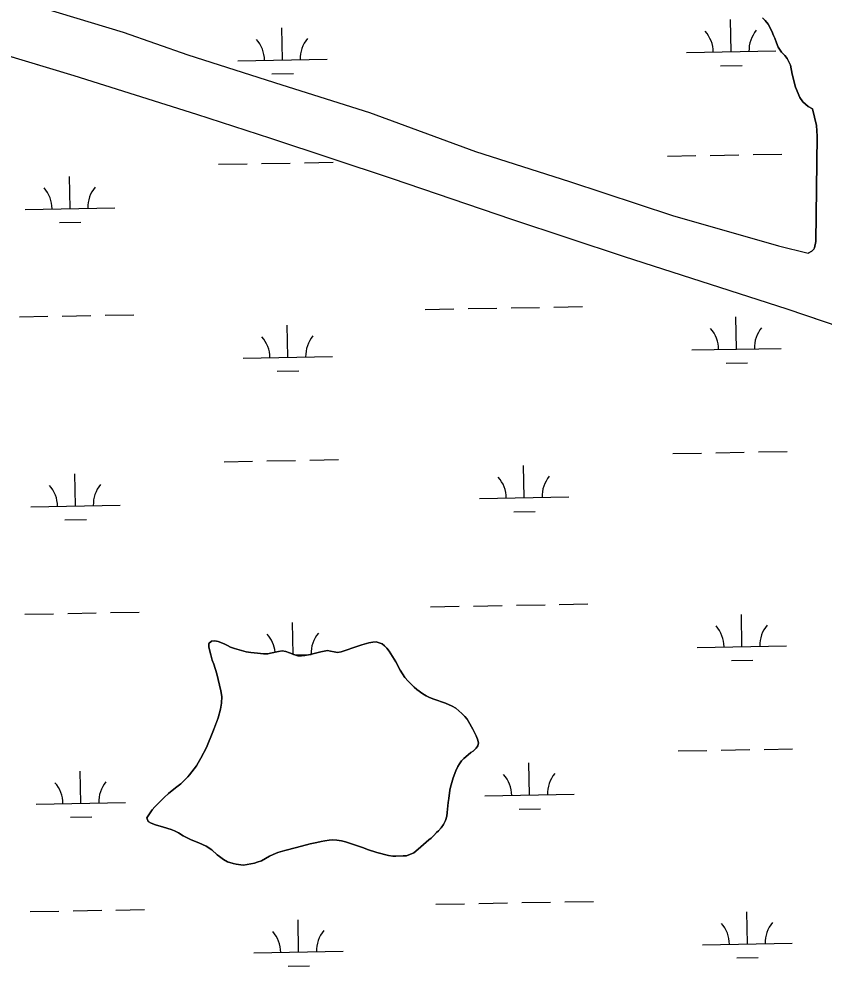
# Model space of a CAD drawing. Extents: x 3957609 to 3995875, y 234277 to 260273.
# Drawn here: x 3981839 to 3982739, y 241570 to 242629 of the extents above; entities that cross this region are included whole.
import ezdxf

# ---------------------------------------------------------------- set-up
doc = ezdxf.new("R2010")
doc.units = 0
doc.layers.add('V-TOPO-SHOR', color=7, linetype='Continuous')
doc.layers.add('V-WETL-SWMP', color=7, linetype='Continuous')

msp = doc.modelspace()

# ---------------------------------------------------------------- linework, layer by layer
at = {"layer": 'V-TOPO-SHOR'}
for points in [[(3980988.465, 242934.848), (3981095.706, 242896.002), (3981192.128, 242866.715), (3981314.767, 242825.716), (3981442.812, 242781.537), (3981482.037, 242764.268), (3981495.64, 242759.513), (3981511.645, 242754.565), (3981564.059, 242737.536), (3981701.492, 242694.583), (3981811.929, 242657.545), (3981955.557, 242614.211), (3982027.585, 242588.646), (3982132.813, 242554.991), (3982231.038, 242524.112), (3982349.287, 242480.499), (3982454.515, 242447.043), (3982569.951, 242409.02), (3982688.17, 242375.003), (3982721.57, 242366.71)], [(3980930.721, 242875.612), (3981088.559, 242827.324), (3981204.191, 242790.3), (3981345.222, 242747.559), (3981460.068, 242706.336), (3981597.915, 242659.388), (3981744.154, 242612.663), (3981900.388, 242565.571), (3982037.426, 242522.217), (3982120.048, 242495.487), (3982256.292, 242450.531), (3982389.536, 242404.967), (3982515.775, 242362.981), (3982697.627, 242304.773), (3982837.074, 242257.231)], [(3982670.473, 242630.081), (3982673.496, 242627.077), (3982676.824, 242623.169), (3982680.764, 242615.344), (3982682.589, 242610.527), (3982684.104, 242607.516), (3982685.929, 242602.097), (3982687.752, 242597.28), (3982691.688, 242591.567), (3982695.315, 242587.96), (3982698.039, 242584.653), (3982701.678, 242577.128), (3982703.517, 242567.187), (3982707.48, 242552.429), (3982712.336, 242540.991), (3982715.666, 242536.178), (3982721.411, 242531.073), (3982726.242, 242528.373)], [(3982726.242, 242528.373), (3982730.694, 242509.602), (3982731.53, 242497.811)], [(3982731.53, 242497.811), (3982729.889, 242379.887), (3982728.712, 242372.689), (3982727.915, 242371.488), (3982725.525, 242369.082), (3982721.57, 242366.71)], [(3982065.85, 241871.078), (3982064.769, 241877.351), (3982060.03, 241896.275), (3982056.7, 241907.115), (3982055.09, 241911.686), (3982054.334, 241914.768), (3982053.37, 241917.637), (3982051.109, 241926.354), (3982051.416, 241930.396), (3982054.281, 241932.745), (3982057.896, 241933.397), (3982061.727, 241932.664), (3982068.439, 241929.917), (3982071.955, 241927.906), (3982075.365, 241926.214), (3982079.838, 241924.631), (3982092.828, 241920.842), (3982098.149, 241920.113), (3982105.598, 241919.499), (3982112.516, 241918.561), (3982117.195, 241918.895), (3982120.386, 241919.435), (3982128.996, 241921.483), (3982133.25, 241922.135), (3982137.295, 241921.191), (3982141.45, 241919.818), (3982146.242, 241917.811), (3982150.607, 241916.654), (3982154.758, 241916.456), (3982158.692, 241916.894), (3982164.752, 241917.975), (3982169.11, 241918.946), (3982176.657, 241920.99), (3982180.274, 241921.746), (3982183.889, 241922.288), (3982187.188, 241921.766), (3982191.233, 241920.822), (3982195.277, 241920.408), (3982199.212, 241921.058), (3982218.979, 241927.607), (3982222.379, 241928.895), (3982230.139, 241930.939), (3982234.712, 241931.803), (3982238.222, 241932.029), (3982241.628, 241931.187), (3982245.249, 241929.815), (3982247.702, 241927.802), (3982250.262, 241925.256), (3982252.933, 241921.86), (3982260.523, 241909.755), (3982265.34, 241900.301), (3982270.47, 241892.445), (3982274.312, 241887.988), (3982280.716, 241881.623), (3982283.808, 241878.869), (3982290.739, 241873.89), (3982294.468, 241871.772), (3982297.878, 241870.081), (3982302.99, 241867.967), (3982315.77, 241863.433), (3982323.335, 241860.052), (3982327.384, 241857.83), (3982334.316, 241851.999), (3982337.411, 241848.712), (3982339.973, 241845.634), (3982341.789, 241843.086)], [(3982341.789, 241843.086), (3982346.498, 241834.482), (3982350.137, 241827.155), (3982351.849, 241823.222), (3982352.82, 241819.077), (3982352.191, 241815.989), (3982350.391, 241813.112), (3982346.891, 241810.017), (3982344.341, 241808.411), (3982338.504, 241803.713), (3982336.276, 241801.579), (3982333.946, 241798.913), (3982331.615, 241795.82), (3982329.708, 241792.73), (3982327.382, 241788.042), (3982324.535, 241780.055), (3982322.847, 241774.73), (3982321.588, 241769.727), (3982320.853, 241766.108), (3982319.499, 241756.847), (3982318.979, 241752.589), (3982317.951, 241741.098), (3982317.324, 241737.159), (3982315.743, 241732.154), (3982313.627, 241727.999), (3982310.979, 241724.054), (3982308.012, 241720.853), (3982305.783, 241718.719), (3982303.027, 241715.627), (3982300.057, 241712.745), (3982297.299, 241710.609), (3982285.521, 241700.254), (3982280.321, 241696.302), (3982272.456, 241692.98), (3982268.627, 241692.97), (3982260.439, 241692.306), (3982257.033, 241692.402), (3982252.245, 241693.131), (3982238.937, 241696.39), (3982228.607, 241699.869), (3982224.238, 241701.663), (3982211.991, 241705.989), (3982204.217, 241708.412), (3982199.746, 241709.569), (3982194.532, 241710.404), (3982189.635, 241710.814), (3982185.701, 241710.482), (3982180.81, 241709.405), (3982176.983, 241708.756), (3982172.092, 241707.57), (3982164.437, 241706.163), (3982149.449, 241702.182), (3982136.162, 241698.95), (3982128.298, 241696.373), (3982123.09, 241694.336), (3982118.946, 241692.302), (3982110.025, 241687.381), (3982105.456, 241685.771), (3982102.161, 241684.698), (3982094.082, 241682.971), (3982090.148, 241682.32), (3982086.848, 241682.629), (3982081.953, 241683.36), (3982078.333, 241684.2), (3982072.158, 241686.201), (3982067.787, 241688.743), (3982062.991, 241691.919), (3982060.644, 241693.828), (3982054.776, 241699.341), (3982048.272, 241703.789), (3982040.176, 241707.381), (3982031.657, 241710.548), (3982022.6, 241715.307), (3982017.484, 241718.377), (3982012.901, 241720.81), (3982009.28, 241722.182), (3982000.656, 241724.923), (3981991.712, 241727.448), (3981986.601, 241729.242), (3981983.402, 241731.359), (3981982.007, 241735.292), (3981984.125, 241738.808), (3981988.044, 241744.245), (3981990.693, 241747.444), (3982001.193, 241758.008), (3982006.18, 241762.491), (3982014.14, 241768.686), (3982019.977, 241773.493), (3982024.431, 241777.654), (3982027.614, 241781.069), (3982029.627, 241783.522), (3982037.362, 241793.651), (3982039.48, 241796.848), (3982042.443, 241801.858), (3982048.577, 241813.791), (3982055.76, 241831.367), (3982059.77, 241842.123), (3982061.562, 241847.235), (3982064.3, 241856.82), (3982065.449, 241863.632), (3982065.85, 241871.078)]]:
    msp.add_lwpolyline(points, dxfattribs=at)
at = {"layer": 'V-WETL-SWMP'}
for p, q in [((3982635.311, 242592.147), (3982634.656, 242628.141)), ((3982133.486, 242583.022), (3982132.831, 242619.016)), ((3981744.155, 242612.664), (3981900.389, 242565.571)), ((3982083.494, 242582.113), (3982183.477, 242583.931)), ((3982585.319, 242591.238), (3982685.302, 242593.056)), ((3982623.593, 242576.5), (3982647.589, 242576.936)), ((3981900.389, 242565.571), (3982037.425, 242522.217)), ((3982121.768, 242567.375), (3982145.764, 242567.812)), ((3982037.425, 242522.217), (3982120.049, 242495.487)), ((3982120.049, 242495.487), (3982256.291, 242450.532)), ((3982612.006, 242476.272), (3982644, 242476.854)), ((3982659.998, 242477.145), (3982691.992, 242477.726)), ((3982062.188, 242466.274), (3982094.183, 242466.856)), ((3982110.18, 242467.147), (3982142.175, 242467.729)), ((3982158.172, 242468.02), (3982190.167, 242468.602)), ((3982564.013, 242475.399), (3982596.008, 242475.981)), ((3981895.996, 242416.815), (3981895.341, 242452.809)), ((3982256.291, 242450.532), (3982389.537, 242404.968)), ((3981846.004, 242415.906), (3981945.988, 242417.724)), ((3982389.537, 242404.968), (3982515.776, 242362.981)), ((3981884.278, 242401.168), (3981908.275, 242401.605)), ((3982515.776, 242362.981), (3982697.627, 242304.773)), ((3981887.337, 242296.567), (3981919.331, 242297.148)), ((3981935.329, 242297.439), (3981967.323, 242298.021)), ((3982293.178, 242303.946), (3982325.172, 242304.528)), ((3982341.17, 242304.819), (3982373.164, 242305.4)), ((3982389.162, 242305.691), (3982421.156, 242306.273)), ((3982437.154, 242306.564), (3982469.148, 242307.146)), ((3982697.627, 242304.773), (3982837.074, 242257.23)), ((3981839.345, 242295.694), (3981871.339, 242296.276)), ((3982139.534, 242250.402), (3982138.879, 242286.396)), ((3982641.359, 242259.527), (3982640.704, 242295.521)), ((3982591.367, 242258.618), (3982691.35, 242260.436)), ((3982089.542, 242249.493), (3982189.525, 242251.311)), ((3982629.641, 242243.88), (3982653.637, 242244.316)), ((3982127.816, 242234.755), (3982151.812, 242235.192)), ((3982570.061, 242142.779), (3982602.056, 242143.361)), ((3982618.053, 242143.652), (3982650.048, 242144.234)), ((3982666.046, 242144.524), (3982698.04, 242145.106)), ((3982068.236, 242133.654), (3982100.231, 242134.236)), ((3982116.228, 242134.527), (3982148.223, 242135.109)), ((3982164.22, 242135.4), (3982196.215, 242135.982)), ((3982403.869, 242093.32), (3982403.215, 242129.314)), ((3981902.044, 242084.195), (3981901.39, 242120.189)), ((3981852.052, 242083.286), (3981952.036, 242085.104)), ((3982353.877, 242092.411), (3982453.861, 242094.229)), ((3982392.152, 242077.673), (3982416.148, 242078.109)), ((3981890.327, 242068.548), (3981914.323, 242068.985)), ((3982299.226, 241971.326), (3982331.22, 241971.908)), ((3982347.218, 241972.199), (3982379.212, 241972.78)), ((3982395.21, 241973.071), (3982427.204, 241973.653)), ((3982443.202, 241973.944), (3982475.197, 241974.526)), ((3981845.393, 241963.074), (3981877.387, 241963.656)), ((3981893.385, 241963.947), (3981925.379, 241964.528)), ((3981941.377, 241964.819), (3981973.372, 241965.401)), ((3982647.407, 241926.907), (3982646.752, 241962.901)), ((3982145.576, 241918.091), (3982144.927, 241953.776)), ((3982051.416, 241930.397), (3982051.109, 241926.354)), ((3982051.109, 241926.354), (3982053.369, 241917.637)), ((3982054.281, 241932.746), (3982051.416, 241930.397)), ((3982057.896, 241933.396), (3982054.281, 241932.746)), ((3982061.728, 241932.663), (3982057.896, 241933.396)), ((3982068.438, 241929.917), (3982061.728, 241932.663)), ((3982071.955, 241927.906), (3982068.438, 241929.917)), ((3982075.365, 241926.214), (3982071.955, 241927.906)), ((3982079.838, 241924.632), (3982075.365, 241926.214)), ((3982218.979, 241927.608), (3982199.211, 241921.058)), ((3982222.379, 241928.895), (3982218.979, 241927.608)), ((3982230.139, 241930.939), (3982222.379, 241928.895)), ((3982234.711, 241931.804), (3982230.139, 241930.939)), ((3982238.221, 241932.028), (3982234.711, 241931.804)), ((3982241.628, 241931.187), (3982238.221, 241932.028)), ((3982245.249, 241929.815), (3982241.628, 241931.187)), ((3982247.702, 241927.801), (3982245.249, 241929.815)), ((3982250.263, 241925.256), (3982247.702, 241927.801)), ((3982597.415, 241925.998), (3982697.398, 241927.816)), ((3982053.369, 241917.637), (3982054.335, 241914.768)), ((3982092.828, 241920.842), (3982079.838, 241924.632)), ((3982098.149, 241920.113), (3982092.828, 241920.842)), ((3982105.598, 241919.498), (3982098.149, 241920.113)), ((3982112.516, 241918.561), (3982105.598, 241919.498)), ((3982117.196, 241918.895), (3982112.516, 241918.561)), ((3982120.386, 241919.436), (3982117.196, 241918.895)), ((3982128.997, 241921.484), (3982120.386, 241919.436)), ((3982133.25, 241922.135), (3982128.997, 241921.484)), ((3982137.295, 241921.19), (3982133.25, 241922.135)), ((3982141.449, 241919.819), (3982137.295, 241921.19)), ((3982146.242, 241917.812), (3982141.449, 241919.819)), ((3982150.607, 241916.655), (3982146.242, 241917.812)), ((3982146.306, 241917.795), (3982165.512, 241918.144)), ((3982154.757, 241916.455), (3982150.607, 241916.655)), ((3982158.692, 241916.893), (3982154.757, 241916.455)), ((3982164.752, 241917.975), (3982158.692, 241916.893)), ((3982169.111, 241918.946), (3982164.752, 241917.975)), ((3982176.658, 241920.99), (3982169.111, 241918.946)), ((3982180.273, 241921.745), (3982176.658, 241920.99)), ((3982183.888, 241922.288), (3982180.273, 241921.745)), ((3982187.188, 241921.766), (3982183.888, 241922.288)), ((3982191.233, 241920.821), (3982187.188, 241921.766)), ((3982195.277, 241920.408), (3982191.233, 241920.821)), ((3982199.211, 241921.058), (3982195.277, 241920.408)), ((3982252.933, 241921.86), (3982250.263, 241925.256)), ((3982260.523, 241909.755), (3982252.933, 241921.86)), ((3982054.335, 241914.768), (3982055.089, 241911.685)), ((3982055.089, 241911.685), (3982056.699, 241907.115)), ((3982056.699, 241907.115), (3982060.03, 241896.274)), ((3982265.339, 241900.301), (3982260.523, 241909.755)), ((3982635.689, 241911.26), (3982659.685, 241911.696)), ((3982060.03, 241896.274), (3982064.768, 241877.352)), ((3982270.469, 241892.444), (3982265.339, 241900.301)), ((3982274.312, 241887.988), (3982270.469, 241892.444)), ((3982280.715, 241881.624), (3982274.312, 241887.988)), ((3982064.768, 241877.352), (3982065.851, 241871.079)), ((3982283.808, 241878.868), (3982280.715, 241881.624)), ((3982290.738, 241873.889), (3982283.808, 241878.868)), ((3982294.468, 241871.772), (3982290.738, 241873.889)), ((3982065.448, 241863.631), (3982064.299, 241856.819)), ((3982065.851, 241871.079), (3982065.448, 241863.631)), ((3982297.878, 241870.081), (3982294.468, 241871.772)), ((3982302.99, 241867.968), (3982297.878, 241870.081)), ((3982315.77, 241863.433), (3982302.99, 241867.968)), ((3982323.334, 241860.051), (3982315.77, 241863.433)), ((3982064.299, 241856.819), (3982061.562, 241847.236)), ((3982327.383, 241857.83), (3982323.334, 241860.051)), ((3982334.316, 241851.999), (3982327.383, 241857.83)), ((3982337.411, 241848.711), (3982334.316, 241851.999)), ((3982059.769, 241842.124), (3982055.759, 241831.367)), ((3982061.562, 241847.236), (3982059.769, 241842.124)), ((3982339.973, 241845.634), (3982337.411, 241848.711)), ((3982341.79, 241843.086), (3982339.973, 241845.634)), ((3982346.497, 241834.483), (3982341.79, 241843.086)), ((3982055.759, 241831.367), (3982048.578, 241813.792)), ((3982350.136, 241827.154), (3982346.497, 241834.483)), ((3982351.85, 241823.223), (3982350.136, 241827.154)), ((3982352.82, 241819.077), (3982351.85, 241823.223)), ((3982048.578, 241813.792), (3982042.444, 241801.858)), ((3982344.342, 241808.412), (3982346.89, 241810.016)), ((3982346.89, 241810.016), (3982350.391, 241813.112)), ((3982350.391, 241813.112), (3982352.191, 241815.989)), ((3982352.191, 241815.989), (3982352.82, 241819.077)), ((3982576.109, 241810.159), (3982608.104, 241810.741)), ((3982624.101, 241811.032), (3982656.096, 241811.614)), ((3982672.094, 241811.904), (3982704.088, 241812.486)), ((3982042.444, 241801.858), (3982039.48, 241796.849)), ((3982331.614, 241795.82), (3982333.945, 241798.913)), ((3982333.945, 241798.913), (3982336.277, 241801.579)), ((3982336.277, 241801.579), (3982338.505, 241803.714)), ((3982338.505, 241803.714), (3982344.342, 241808.412)), ((3982037.362, 241793.651), (3982029.627, 241783.521)), ((3982039.48, 241796.849), (3982037.362, 241793.651)), ((3982327.382, 241788.042), (3982329.708, 241792.73)), ((3982329.708, 241792.73), (3982331.614, 241795.82)), ((3982409.917, 241760.7), (3982409.263, 241796.694)), ((3981908.092, 241751.575), (3981907.438, 241787.569)), ((3982024.432, 241777.654), (3982019.976, 241773.492)), ((3982027.613, 241781.068), (3982024.432, 241777.654)), ((3982029.627, 241783.521), (3982027.613, 241781.068)), ((3982322.848, 241774.73), (3982324.534, 241780.054)), ((3982324.534, 241780.054), (3982327.382, 241788.042)), ((3982014.14, 241768.687), (3982006.18, 241762.492)), ((3982019.976, 241773.492), (3982014.14, 241768.687)), ((3982320.853, 241766.107), (3982321.587, 241769.726)), ((3982321.587, 241769.726), (3982322.848, 241774.73)), ((3982001.193, 241758.009), (3981990.693, 241747.445)), ((3982006.18, 241762.492), (3982001.193, 241758.009)), ((3982318.979, 241752.59), (3982319.498, 241756.847)), ((3982319.498, 241756.847), (3982320.853, 241766.107)), ((3982359.925, 241759.791), (3982459.909, 241761.609)), ((3981858.1, 241750.666), (3981958.084, 241752.484)), ((3981990.693, 241747.445), (3981988.044, 241744.246)), ((3982317.95, 241741.098), (3982318.979, 241752.59)), ((3981896.375, 241735.928), (3981920.371, 241736.365)), ((3981984.124, 241738.808), (3981982.007, 241735.291)), ((3981982.007, 241735.291), (3981983.402, 241731.359)), ((3981988.044, 241744.246), (3981984.124, 241738.808)), ((3982315.743, 241732.155), (3982317.324, 241737.16)), ((3982317.324, 241737.16), (3982317.95, 241741.098)), ((3982398.2, 241745.053), (3982422.196, 241745.489)), ((3981983.402, 241731.359), (3981986.6, 241729.241)), ((3981986.6, 241729.241), (3981991.712, 241727.448)), ((3981991.712, 241727.448), (3982000.656, 241724.922)), ((3982000.656, 241724.922), (3982009.281, 241722.182)), ((3982310.98, 241724.055), (3982313.628, 241727.999)), ((3982313.628, 241727.999), (3982315.743, 241732.155)), ((3982009.281, 241722.182), (3982012.902, 241720.81)), ((3982012.902, 241720.81), (3982017.484, 241718.377)), ((3982017.484, 241718.377), (3982022.6, 241715.308)), ((3982022.6, 241715.308), (3982031.657, 241710.548)), ((3982300.057, 241712.745), (3982303.027, 241715.627)), ((3982303.027, 241715.627), (3982305.784, 241718.72)), ((3982305.784, 241718.72), (3982308.011, 241720.854)), ((3982308.011, 241720.854), (3982310.98, 241724.055)), ((3982031.657, 241710.548), (3982040.177, 241707.382)), ((3982040.177, 241707.382), (3982048.273, 241703.79)), ((3982048.273, 241703.79), (3982054.776, 241699.341)), ((3982149.449, 241702.182), (3982164.437, 241706.163)), ((3982164.437, 241706.163), (3982172.093, 241707.57)), ((3982172.093, 241707.57), (3982176.983, 241708.755)), ((3982176.983, 241708.755), (3982180.811, 241709.405)), ((3982180.811, 241709.405), (3982185.701, 241710.483)), ((3982185.701, 241710.483), (3982189.636, 241710.814)), ((3982189.636, 241710.814), (3982194.531, 241710.404)), ((3982194.531, 241710.404), (3982199.747, 241709.568)), ((3982199.747, 241709.568), (3982204.218, 241708.412)), ((3982204.218, 241708.412), (3982211.992, 241705.989)), ((3982211.992, 241705.989), (3982224.239, 241701.664)), ((3982285.52, 241700.254), (3982297.298, 241710.609)), ((3982297.298, 241710.609), (3982300.057, 241712.745)), ((3982054.776, 241699.341), (3982060.644, 241693.827)), ((3982060.644, 241693.827), (3982062.99, 241691.919)), ((3982118.947, 241692.302), (3982123.09, 241694.336)), ((3982123.09, 241694.336), (3982128.297, 241696.373)), ((3982128.297, 241696.373), (3982136.161, 241698.95)), ((3982136.161, 241698.95), (3982149.449, 241702.182)), ((3982224.239, 241701.664), (3982228.606, 241699.869)), ((3982228.606, 241699.869), (3982238.936, 241696.389)), ((3982238.936, 241696.389), (3982252.244, 241693.132)), ((3982252.244, 241693.132), (3982257.033, 241692.402)), ((3982260.438, 241692.306), (3982268.627, 241692.969)), ((3982268.627, 241692.969), (3982272.457, 241692.98)), ((3982272.457, 241692.98), (3982280.32, 241696.302)), ((3982280.32, 241696.302), (3982285.52, 241700.254)), ((3982062.99, 241691.919), (3982067.787, 241688.742)), ((3982067.787, 241688.742), (3982072.157, 241686.202)), ((3982072.157, 241686.202), (3982078.333, 241684.2)), ((3982078.333, 241684.2), (3982081.953, 241683.36)), ((3982081.953, 241683.36), (3982086.849, 241682.63)), ((3982086.849, 241682.63), (3982090.147, 241682.321)), ((3982090.147, 241682.321), (3982094.082, 241682.971)), ((3982094.082, 241682.971), (3982102.162, 241684.698)), ((3982102.162, 241684.698), (3982105.456, 241685.771)), ((3982105.456, 241685.771), (3982110.026, 241687.381)), ((3982110.026, 241687.381), (3982118.947, 241692.302)), ((3982257.033, 241692.402), (3982260.438, 241692.306)), ((3982353.266, 241639.579), (3982385.26, 241640.16)), ((3982401.258, 241640.451), (3982433.253, 241641.033)), ((3982449.25, 241641.324), (3982481.245, 241641.906)), ((3981851.441, 241630.454), (3981883.435, 241631.036)), ((3981899.433, 241631.327), (3981931.427, 241631.908)), ((3981947.425, 241632.199), (3981979.42, 241632.781)), ((3982305.274, 241638.706), (3982337.268, 241639.288)), ((3982653.455, 241594.287), (3982652.8, 241630.281)), ((3982151.63, 241585.162), (3982150.975, 241621.156)), ((3982603.463, 241593.378), (3982703.447, 241595.196)), ((3982101.638, 241584.253), (3982201.621, 241586.071)), ((3982641.737, 241578.64), (3982665.733, 241579.076)), ((3982139.912, 241569.515), (3982163.908, 241569.952))]:
    msp.add_line(p, q, dxfattribs=at)
msp.add_lwpolyline([(3981811.928, 242657.544), (3981955.558, 242614.211), (3982027.585, 242588.647), (3982132.814, 242554.991), (3982231.038, 242524.111), (3982349.288, 242480.5), (3982454.515, 242447.043), (3982569.95, 242409.02), (3982688.17, 242375.003), (3982721.571, 242366.71), (3982725.525, 242369.082), (3982727.916, 242371.488), (3982728.712, 242372.689), (3982729.889, 242379.888), (3982731.53, 242497.811), (3982730.695, 242509.601), (3982726.241, 242528.374), (3982721.41, 242531.072), (3982715.667, 242536.179), (3982712.337, 242540.991), (3982707.48, 242552.43), (3982703.517, 242567.187), (3982701.678, 242577.128), (3982698.038, 242584.652), (3982695.316, 242587.96), (3982691.688, 242591.566), (3982687.752, 242597.281), (3982685.929, 242602.098), (3982684.104, 242607.517), (3982682.588, 242610.527), (3982680.765, 242615.344), (3982676.823, 242623.169), (3982673.495, 242627.077), (3982670.472, 242630.082)], dxfattribs=at)
for centre, start, end in [((3982580.068, 242591.617), 0.269879, 41.813537), ((3982690.536, 242593.626), 140.269876, 181.813534), ((3982078.243, 242582.492), 0.269879, 41.813537), ((3982188.711, 242584.501), 140.269876, 181.813534), ((3981840.754, 242416.285), 0.269879, 41.813537), ((3981951.221, 242418.294), 140.269876, 181.813534), ((3982586.116, 242258.997), 0.269879, 41.813537), ((3982696.584, 242261.006), 140.269876, 181.813534), ((3982084.291, 242249.872), 0.269879, 41.813537), ((3982194.759, 242251.881), 140.269876, 181.813534), ((3982459.094, 242094.799), 140.269876, 181.813534), ((3981846.802, 242083.665), 0.269879, 41.813537), ((3981957.269, 242085.674), 140.269876, 181.813534), ((3982348.627, 242092.79), 0.269879, 41.813537), ((3982592.164, 241926.377), 0.269879, 41.813537), ((3982702.632, 241928.386), 140.269876, 181.813534), ((3982090.339, 241917.252), 5.505546, 41.813537), ((3982200.807, 241919.261), 140.269876, 181.791761), ((3982354.675, 241760.17), 0.269879, 41.813537), ((3982465.142, 241762.179), 140.269876, 181.813534), ((3981852.85, 241751.045), 0.269879, 41.813537), ((3981963.317, 241753.054), 140.269876, 181.813534), ((3982206.855, 241586.641), 140.269876, 181.813534), ((3982598.212, 241593.757), 0.269879, 41.813537), ((3982708.68, 241595.766), 140.269876, 181.813534), ((3982096.387, 241584.632), 0.269879, 41.813537)]:
    msp.add_arc(centre, 35.246, start, end, dxfattribs=at)

doc.saveas('drawing.dxf')
